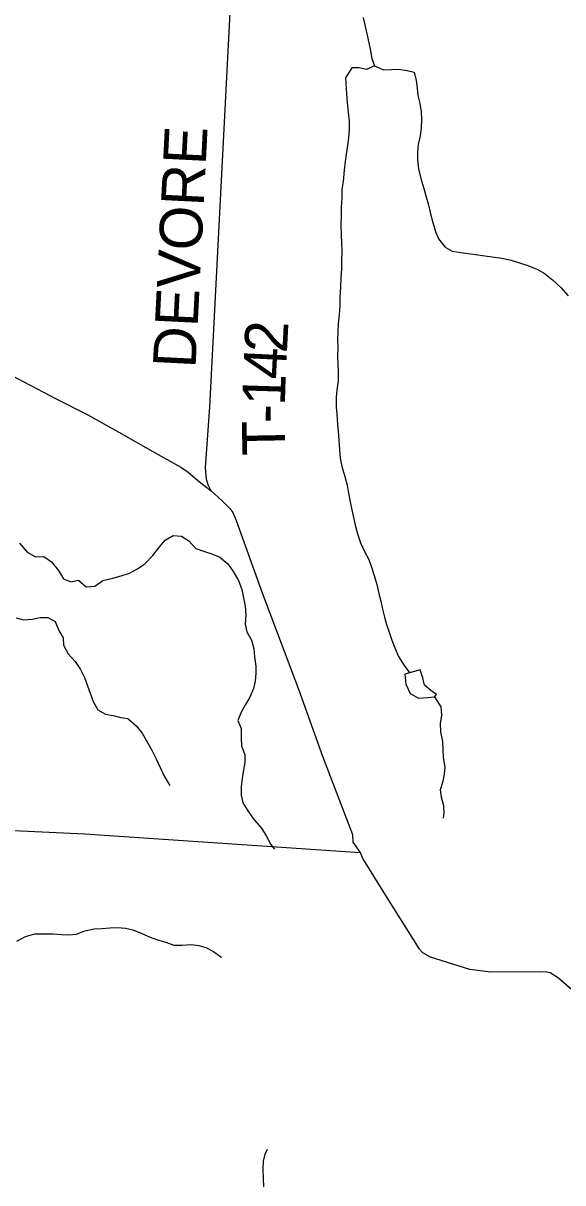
# Model space of a CAD drawing. Extents: x 1759416 to 2214760, y 252598 to 1116833.
# Drawn here: x 1985520 to 1989307, y 831751 to 839880 of the extents above; entities that cross this region are included whole.
import ezdxf

# ---------------------------------------------------------------- set-up
doc = ezdxf.new("R2010")
doc.units = 0
for name, color, linetype in [('GM_X_County_Road', 7, 'Continuous'), ('GM_X_Minor_Lake', 7, 'Continuous'), ('GM_X_Minor_River', 7, 'Continuous'), ('GM_X_Township_Road', 7, 'Continuous'), ('GM_X_Township_Road_Text', 7, 'Continuous')]:
    doc.layers.add(name, color=color, linetype=linetype)

msp = doc.modelspace()

# ---------------------------------------------------------------- linework, layer by layer
at = {"layer": 'GM_X_County_Road'}
msp.add_lwpolyline([(1985390.7, 837435.1), (1985746.7, 837250.1), (1985974.6, 837135.5), (1986190.6, 837012.9), (1986446.5, 836868.2), (1986626.5, 836767.7), (1986678.5, 836733.5), (1986756.4, 836665.2), (1986840.4, 836601), (1986916.4, 836530.7), (1986970.3, 836478.5), (1986990.3, 836450.4), (1987014.3, 836394.2), (1987197.8, 835886.7), (1987451.3, 835210.7), (1987620.9, 834741.3), (1987830.5, 834191.7), (1987834.4, 834139.5), (1987884.3, 834067.3), (1987906.3, 834017.1), (1988074.1, 833746.2), (1988295.9, 833393.1), (1988321.8, 833365), (1988375.8, 833334.8), (1988651.8, 833248.2), (1988713.8, 833242.1), (1988799.8, 833229.9), (1989151.9, 833233.4), (1989194, 833229.4), (1989217.9, 833225.3), (1989275.9, 833187.1), (1989553.8, 832944.2)], dxfattribs=at)
at = {"layer": 'GM_X_Minor_Lake'}
for points in [[(1988199.4, 835315.6), (1988206.2, 835245.5), (1988236.8, 835181.7), (1988293.2, 835148.2), (1988359.1, 835152.8), (1988407, 835157.3), (1988420.9, 835173.5), (1988380.6, 835203.2), (1988336.2, 835238.8), (1988325.6, 835290.9), (1988305.1, 835346.8)], [(1988305.1, 835346.8), (1988199.4, 835315.6)]]:
    msp.add_lwpolyline(points, dxfattribs=at)
at = {"layer": 'GM_X_Minor_River'}
for points in [[(1987906.2, 839919.2), (1987920.9, 839857.1), (1987933.5, 839795.1), (1987946.1, 839741.1), (1987956.7, 839687), (1987967.3, 839633), (1987985.8, 839581), (1988048.1, 839553.6), (1988104, 839556.2), (1988156, 839556.7), (1988214.1, 839549.3), (1988264.2, 839537.8), (1988278.8, 839477.8), (1988285.4, 839423.7), (1988289.9, 839373.6), (1988302.5, 839317.6), (1988313.1, 839259.5), (1988315.7, 839205.4), (1988312.3, 839147.2), (1988304.9, 839091), (1988291.6, 839030.7), (1988288.2, 838978.5), (1988286.8, 838922.3), (1988293.4, 838858.2), (1988310.2, 838790.2), (1988330.9, 838720.2), (1988347.5, 838662.2), (1988364.1, 838606.2), (1988378.8, 838544.2), (1988395.4, 838482.2), (1988414.1, 838420.2), (1988434.6, 838368.3), (1988481.2, 838310.6), (1988531.5, 838281.1), (1988591.6, 838271.7), (1988641.7, 838266.1), (1988693.7, 838258.7), (1988759.8, 838249.3), (1988811.8, 838241.8), (1988877.9, 838232.5), (1988944, 838219.1), (1989010.2, 838197.7), (1989060.4, 838182.2), (1989124.6, 838156.8), (1989174.9, 838127.2), (1989235.4, 838081.7), (1989294, 838026.2), (1989344.6, 837968.5)], [(1987985.8, 839581), (1987928.1, 839556.4), (1987878, 839565.9), (1987826, 839567.4), (1987780.8, 839496.7), (1987790, 839384.5), (1987794.7, 839322.4), (1987801.4, 839256.3), (1987808, 839196.2), (1987806.7, 839134), (1987803.3, 839073.8), (1987795.9, 839023.6), (1987786.5, 838961.3), (1987779.1, 838911.1), (1987771.7, 838848.8), (1987764.6, 838770.6), (1987757.2, 838714.3), (1987755.8, 838656.2), (1987752.5, 838589.9), (1987751.2, 838529.8), (1987749.9, 838463.6), (1987752.6, 838393.4), (1987753.2, 838341.3), (1987755.8, 838279.1), (1987754.6, 838210.9), (1987753.1, 838158.8), (1987749.8, 838094.6), (1987746.5, 838028.4), (1987743.3, 837958.1), (1987741.9, 837902), (1987736.6, 837835.7), (1987731.3, 837773.5), (1987727.9, 837715.3), (1987726.5, 837663.2), (1987727, 837611), (1987725.8, 837540.8), (1987730.8, 837440.6), (1987731.6, 837372.4), (1987720.3, 837308.1), (1987716.8, 837258), (1987717.5, 837191.8), (1987720.1, 837139.7), (1987726.8, 837069.5), (1987731.4, 837019.5), (1987740.7, 836891.2), (1987745.4, 836831.1), (1987756, 836773), (1987776.7, 836703.1), (1987793.4, 836641.1), (1987804, 836585), (1987814.6, 836525), (1987827.2, 836469), (1987837.8, 836414.9), (1987852.5, 836352.9), (1987867, 836300.9), (1987887.7, 836236.9), (1987914.3, 836177.1), (1987944.9, 836121.2), (1987965.5, 836067.3), (1987984.1, 836009.3), (1988000.8, 835945.3), (1988015.4, 835883.3), (1988030, 835829.3), (1988042.6, 835771.3), (1988055.2, 835717.2), (1988069.7, 835665.3), (1988088.3, 835611.3), (1988106.9, 835555.3), (1988127.5, 835501.4), (1988154.1, 835441.5), (1988188.7, 835383.7), (1988227.2, 835332), (1988242.2, 835328.2)], [(1986023.7, 835933.1), (1986079.2, 835973.8), (1986149, 835990.5), (1986208.8, 836005.2), (1986266.6, 836025.8), (1986318.3, 836052.4), (1986373.8, 836091.1), (1986429.2, 836147.8), (1986470.6, 836200.4), (1986516, 836255), (1986573.6, 836289.7), (1986631.7, 836284.3), (1986682, 836250.7), (1986730.6, 836197), (1986792.8, 836177.6), (1986844.9, 836160.1), (1986901.1, 836136.6), (1986955.6, 836089), (1986994.2, 836035.3), (1987030.8, 835973.5), (1987055.5, 835909.6), (1987066.1, 835851.5), (1987078.8, 835793.5), (1987081.4, 835731.3), (1987078.1, 835667.1), (1987090.7, 835613.1), (1987121.3, 835555.3), (1987137.9, 835493.3), (1987144.5, 835437.2), (1987153.2, 835373.1), (1987151.8, 835321), (1987148.3, 835268.8), (1987136.9, 835216.5), (1987109.6, 835156.1), (1987080.1, 835103.7), (1987048.7, 835049.2), (1987027.4, 834990.8), (1987050, 834934.9), (1987050.7, 834868.7), (1987053.3, 834814.6), (1987075.9, 834750.7), (1987076.5, 834698.5), (1987067.1, 834646.3), (1987055.7, 834586), (1987050.3, 834529.8), (1987049, 834467.6), (1987061.5, 834415.6), (1987096.1, 834359.8), (1987140.8, 834296.1), (1987193.4, 834236.5), (1987226, 834182.7), (1987258.6, 834122.9), (1987282.9, 834089)], [(1985494.7, 836234.5), (1985549.3, 836170.9), (1985607.6, 836139.4), (1985665.6, 836142), (1985720, 836104.5), (1985768.6, 836042.8), (1985803.2, 835985), (1985855.4, 835963.5), (1985907.3, 835976), (1985961.7, 835928.5), (1986023.7, 835933.1)], [(1985470.3, 835710.8), (1985522.4, 835697.3), (1985584.3, 835702), (1985638.2, 835714.6), (1985694.2, 835713.1), (1985744.4, 835685.6), (1985771.1, 835623.7), (1985801.6, 835571.9), (1985802.2, 835519.7), (1985834.8, 835459.9), (1985885.4, 835406.3), (1985922, 835348.5), (1985950.6, 835292.6), (1985971.2, 835234.7), (1985989.7, 835182.7), (1986012.3, 835124.8), (1986045, 835067), (1986097.3, 835035.4), (1986151.4, 835026), (1986205.5, 835012.5), (1986255.5, 835005), (1986314, 834955.4), (1986354.6, 834903.7), (1986423.8, 834784.1), (1986452.5, 834722.2), (1986481.1, 834662.4), (1986507.7, 834606.5), (1986538.3, 834554.7), (1986548.4, 834536.7)], [(1988406.6, 835157.3), (1988451.8, 835087.6), (1988456.4, 835029.5), (1988447, 834971.2), (1988449.6, 834913.1), (1988462.4, 834845.1), (1988467.6, 834732.8), (1988478.3, 834664.7), (1988474.8, 834614.6), (1988461.5, 834556.3), (1988446, 834506), (1988452.5, 834455.9), (1988469.2, 834395.9), (1988471.7, 834343.8), (1988466.1, 834307.7)], [(1985474.6, 833444.8), (1985536.2, 833477.5), (1985602, 833496.3), (1985665.9, 833496.9), (1985729.9, 833495.6), (1985788, 833492.2), (1985840, 833488.7), (1985893.9, 833495.2), (1985953.6, 833517.9), (1986017.4, 833532.6), (1986075.4, 833533.2), (1986129.3, 833537.8), (1986181.3, 833540.3), (1986237.3, 833536.9), (1986289.4, 833523.4), (1986353.7, 833497.9), (1986411.9, 833472.5), (1986462.1, 833454.9), (1986520.2, 833437.5), (1986576.4, 833418), (1986636.4, 833416.6), (1986702.3, 833421.3), (1986752.4, 833415.8), (1986802.5, 833400.3), (1986854.8, 833372.7), (1986907.2, 833335.2), (1986911.2, 833333.2)], [(1987208.3, 831721.9), (1987205.7, 831782.1), (1987205, 831846.2), (1987206.4, 831902.4), (1987217.9, 831952.7), (1987233.5, 831986.9)]]:
    msp.add_lwpolyline(points, dxfattribs=at)
at = {"layer": 'GM_X_Township_Road'}
for points in [[(1986840.4, 836601), (1986817.6, 836644.4), (1986806.1, 836684.6), (1986798.5, 836763.4), (1986828.9, 837190.4), (1986979.7, 840093.4), (1987038.7, 841246.2), (1987044.7, 841272.3), (1987054.8, 841296.3), (1987074.8, 841310.3), (1987120.8, 841326.3), (1988171.3, 841465.1), (1988201.3, 841477.1), (1988215.3, 841497.1), (1988223.4, 841543.2), (1988218.5, 842746.3), (1988223.1, 844025.9), (1988235.4, 844059.5)], [(1982341.3, 834368.1), (1982437.1, 834358.8), (1983347.7, 834318.6), (1985952.7, 834196.8), (1987884.3, 834067.3)]]:
    msp.add_lwpolyline(points, dxfattribs=at)

# ---------------------------------------------------------------- texts
at = {"layer": 'GM_X_Township_Road_Text'}
for s, rotation, p in [('DEVORE', 87.12033, (1986729.3, 837457.3)), ('2', 87.02194, (1987370.4, 837563.5)), ('4', 87.30858, (1987361.8, 837379.3)), ('1', 88.27201, (1987356.2, 837195.9)), ('-', 89.3131, (1987354.8, 837074.2)), ('T', 91.05005, (1987358.9, 836852.2))]:
    msp.add_text(s, height=300, rotation=rotation, dxfattribs=at).set_placement(p)

doc.saveas('drawing.dxf')
